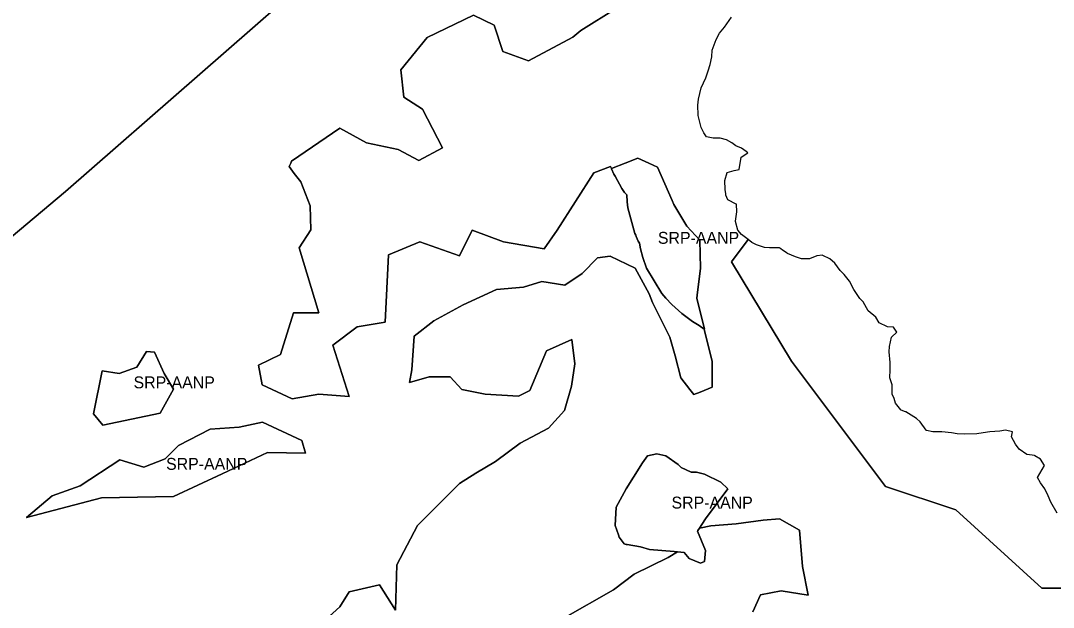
# Model space of a CAD drawing. Extents: x 598968 to 613553, y 4409678 to 4430833.
# Drawn here: x 608198 to 609240, y 4420670 to 4421262 of the extents above; entities that cross this region are included whole.
import ezdxf

# ---------------------------------------------------------------- set-up
doc = ezdxf.new("R2010")
doc.units = 0
doc.layers.add('Sòl Rústic Protegit', color=7, linetype='Continuous')
doc.layers.add('Sòl Rústic Protegit - Alt Nivell de Protecció', color=7, linetype='Continuous')

msp = doc.modelspace()

# ---------------------------------------------------------------- linework, layer by layer
at = {"layer": 'Sòl Rústic Protegit'}
for points in [[(608649.4699, 4421444.6398), (608242.8497, 4421089.6404), (608118.1025, 4420984.8808)], [(608118.1025, 4420984.8808), (608242.8497, 4421089.6404), (608649.4699, 4421444.6398)], [(608505.6675, 4420657.7738), (608519.7313, 4420670.6654), (608529.1069, 4420685.901), (608559.5783, 4420692.9328), (608575.9859, 4420667.1496), (608577.1579, 4420712.8564), (608598.2533, 4420752.7036), (608622.0923, 4420776.6844), (608640.4443, 4420794.8944), (608656.8519, 4420805.4422), (608676.7755, 4420817.1618), (608701.8423, 4420835.6844), (608730.2173, 4420850.6844), (608746.4047, 4420868.6844), (608753.5297, 4420893.1844), (608756.8423, 4420915.6844), (608753.7173, 4420940.1844), (608728.4047, 4420928.6844), (608711.4673, 4420888.6844), (608700.0923, 4420883.1844), (608666.2277, 4420885.1364), (608642.7883, 4420889.8242), (608631.0685, 4420902.716), (608609.9731, 4420902.716), (608590.0495, 4420896.856), (608592.3937, 4420909.7478), (608594.7373, 4420943.7348), (608614.6609, 4420958.9706), (608644.2173, 4420975.1844), (608677.9475, 4420990.6138), (608704.9027, 4420992.9578), (608723.6543, 4420998.8176), (608746.6547, 4420995.1844), (608764.2797, 4421006.6844), (608779.9047, 4421022.6844), (608792.5923, 4421024.1844), (608817.8423, 4421012.1844), (608831.8423, 4420986.1844), (608835.2173, 4420977.6844), (608852.6547, 4420942.6844), (608858.2173, 4420923.6844), (608863.8423, 4420901.6844), (608872.9673, 4420889.6844), (608877.0297, 4420884.6844), (608883.4047, 4420887.1844), (608895.4047, 4420892.1844), (608895.4047, 4420918.1844), (608887.6547, 4420949.1844), (608887.3425, 4420950.5296), (608882.2423, 4420954.5102), (608875.5547, 4420958.5102), (608864.9921, 4420966.5102), (608854.6797, 4420975.5102), (608848.5547, 4420982.0102), (608844.8047, 4420986.5102), (608829.2423, 4421012.0102), (608825.4921, 4421023.0102), (608823.0547, 4421031.5102), (608822.2423, 4421037.5102), (608820.8047, 4421039.5102), (608818.7423, 4421044.0102), (608818.3671, 4421045.5102), (608817.3047, 4421047.0102), (608810.4297, 4421073.0102), (608809.6797, 4421079.0102), (608809.3047, 4421086.0102), (608806.9297, 4421088.5102), (608804.2421, 4421092.5102), (608797.6171, 4421105.0102), (608796.1797, 4421107.0102), (608793.7423, 4421112.5102), (608793.9765, 4421112.6034), (608792.9673, 4421114.6844), (608775.9673, 4421108.1844), (608738.8901, 4421050.3844), (608725.9985, 4421031.6328), (608684.9793, 4421038.6646), (608653.3361, 4421050.3844), (608640.4443, 4421024.601), (608600.5975, 4421038.6646), (608568.9541, 4421025.773), (608565.4381, 4420957.7986), (608537.3107, 4420953.1106), (608512.6993, 4420934.359), (608529.1069, 4420882.7924), (608498.6357, 4420885.1364), (608471.6803, 4420880.4484), (608441.2091, 4420894.5122), (608437.6931, 4420914.4356), (608459.9609, 4420924.9834), (608472.8523, 4420967.1744), (608498.6357, 4420967.1744), (608478.7173, 4421032.6844), (608490.4047, 4421050.6844), (608489.8423, 4421075.1844), (608480.3423, 4421099.1844), (608473.7173, 4421107.6844), (608468.4673, 4421114.6844), (608470.0923, 4421118.1844), (608470.9047, 4421120.1844), (608519.7313, 4421153.518), (608546.5297, 4421138.6844), (608578.5923, 4421131.6844), (608599.3423, 4421120.6844), (608623.2797, 4421133.6844), (608603.2173, 4421172.6844), (608584.4047, 4421184.6844), (608581.2173, 4421212.1844), (608607.9047, 4421244.6844), (608654.6547, 4421267.1844), (608675.3423, 4421257.1844), (608684.2797, 4421230.6844), (608710.0297, 4421221.1844), (608754.8423, 4421245.1844), (608762.9673, 4421251.6844), (608799.5297, 4421274.6844)], [(608936.6677, 4420665.6048), (608944.2579, 4420682.8094), (608965.0049, 4420686.8576), (608992.3299, 4420682.3034), (608986.7637, 4420711.1466), (608983.7275, 4420748.0862), (608963.4869, 4420759.2188), (608946.7881, 4420758.2066), (608919.7173, 4420754.1844), (608894.2173, 4420752.1844), (608882.6089, 4420750.1298), (608880.8675, 4420747.5102), (608880.5549, 4420747.0102), (608888.8051, 4420727.5102), (608887.7427, 4420716.5102), (608883.6799, 4420714.5102), (608872.3677, 4420719.5102), (608867.2425, 4420725.5102), (608860.6355, 4420726.1548), (608850.9577, 4420720.4474), (608816.6293, 4420703.607), (608795.9027, 4420687.7382), (608745.0577, 4420658.9152)]]:
    msp.add_lwpolyline(points, dxfattribs=at)
for points in [[(608342.5521, 4420905.9438), (608351.8285, 4420890.2836), (608338.2783, 4420866.0552), (608280.5823, 4420853.946), (608271.2659, 4420865.2836), (608279.8285, 4420908.7836), (608296.9651, 4420905.9438), (608314.7725, 4420912.3544), (608324.7449, 4420928.025), (608332.5799, 4420927.3126)], [(608481.4501, 4420838.2756), (608485.0115, 4420825.4542), (608446.5475, 4420826.1666), (608400.9605, 4420804.7976), (608351.8121, 4420782.0042), (608279.1577, 4420780.5796), (608203.6543, 4420760.6352), (608229.2969, 4420782.7164), (608257.7889, 4420792.6886), (608297.6775, 4420819.0436), (608321.8325, 4420811.466), (608343.3325, 4420819.966), (608356.7981, 4420833.2894), (608388.8513, 4420849.6724), (608418.0555, 4420851.8092), (608441.5201, 4420856.966)]]:
    msp.add_lwpolyline(points, close=True, dxfattribs=at)
at = {"layer": 'Sòl Rústic Protegit - Alt Nivell de Protecció'}
for points in [[(608799.5297, 4421274.6844), (608762.9673, 4421251.6844), (608754.8423, 4421245.1844), (608710.0297, 4421221.1844), (608684.2797, 4421230.6844), (608675.3423, 4421257.1844), (608654.6547, 4421267.1844), (608607.9047, 4421244.6844), (608581.2173, 4421212.1844), (608584.4047, 4421184.6844), (608603.2173, 4421172.6844), (608623.2797, 4421133.6844), (608599.3423, 4421120.6844), (608578.5923, 4421131.6844), (608546.5297, 4421138.6844), (608519.7313, 4421153.518), (608470.9047, 4421120.1844), (608470.0923, 4421118.1844), (608468.4673, 4421114.6844), (608473.7173, 4421107.6844), (608480.3423, 4421099.1844), (608489.8423, 4421075.1844), (608490.4047, 4421050.6844), (608478.7173, 4421032.6844), (608498.6357, 4420967.1744), (608472.8523, 4420967.1744), (608459.9609, 4420924.9834), (608437.6931, 4420914.4356), (608441.2091, 4420894.5122), (608471.6803, 4420880.4484), (608498.6357, 4420885.1364), (608529.1069, 4420882.7924), (608512.6993, 4420934.359), (608537.3107, 4420953.1106), (608565.4381, 4420957.7986), (608568.9541, 4421025.773), (608600.5975, 4421038.6646), (608640.4443, 4421024.601), (608653.3361, 4421050.3844), (608684.9793, 4421038.6646), (608725.9985, 4421031.6328), (608738.8901, 4421050.3844), (608775.9673, 4421108.1844), (608792.9673, 4421114.6844), (608793.9765, 4421112.6034), (608807.5549, 4421118.0102), (608820.4299, 4421123.0102), (608831.5549, 4421118.0102), (608840.4299, 4421114.0102), (608854.9923, 4421080.5102), (608856.6173, 4421076.5102), (608869.9299, 4421054.5102), (608883.0549, 4421040.5102), (608883.7423, 4421012.0102), (608880.3049, 4420985.0102), (608879.9299, 4420982.0102), (608887.6173, 4420950.5102), (608887.3675, 4420950.5102), (608887.3425, 4420950.5296), (608887.6547, 4420949.1844), (608895.4047, 4420918.1844), (608895.4047, 4420892.1844), (608883.4047, 4420887.1844), (608877.0297, 4420884.6844), (608872.9673, 4420889.6844), (608863.8423, 4420901.6844), (608858.2173, 4420923.6844), (608852.6547, 4420942.6844), (608835.2173, 4420977.6844), (608831.8423, 4420986.1844), (608817.8423, 4421012.1844), (608792.5923, 4421024.1844), (608779.9047, 4421022.6844), (608764.2797, 4421006.6844), (608746.6547, 4420995.1844), (608723.6543, 4420998.8176), (608704.9027, 4420992.9578), (608677.9475, 4420990.6138), (608644.2173, 4420975.1844), (608614.6609, 4420958.9706), (608594.7373, 4420943.7348), (608592.3937, 4420909.7478), (608590.0495, 4420896.856), (608609.9731, 4420902.716), (608631.0685, 4420902.716), (608642.7883, 4420889.8242), (608666.2277, 4420885.1364), (608700.0923, 4420883.1844), (608711.4673, 4420888.6844), (608728.4047, 4420928.6844), (608753.7173, 4420940.1844), (608756.8423, 4420915.6844), (608753.5297, 4420893.1844), (608746.4047, 4420868.6844), (608730.2173, 4420850.6844), (608701.8423, 4420835.6844), (608676.7755, 4420817.1618), (608656.8519, 4420805.4422), (608640.4443, 4420794.8944), (608622.0923, 4420776.6844), (608598.2533, 4420752.7036), (608577.1579, 4420712.8564), (608575.9859, 4420667.1496), (608559.5783, 4420692.9328), (608529.1069, 4420685.901), (608519.7313, 4420670.6654), (608505.6675, 4420657.7738)], [(609267.4301, 4420689.5102), (609227.9927, 4420689.5102), (609141.2427, 4420768.5102), (609070.2427, 4420792.0102), (608975.5551, 4420918.5102), (608914.9927, 4421018.5102), (608931.8499, 4421040.9864), (608931.8291, 4421041.0022), (608925.0299, 4421046.1516), (608921.2799, 4421050.6514), (608918.8425, 4421059.1512), (608918.8811, 4421059.4082), (608920.3423, 4421069.1512), (608920.1549, 4421076.651), (608919.7851, 4421076.8412), (608911.4049, 4421081.1508), (608909.3425, 4421085.6506), (608909.1571, 4421087.1336), (608908.5925, 4421091.6506), (608908.2175, 4421100.6504), (608910.5925, 4421108.6502), (608917.6549, 4421110.6502), (608922.7173, 4421111.6504), (608924.7173, 4421124.1502), (608931.3421, 4421128.6502), (608929.6507, 4421129.8326), (608924.9047, 4421133.15), (608919.2173, 4421135.6498), (608915.3423, 4421138.6498), (608909.9675, 4421141.6496), (608903.5925, 4421143.1494), (608896.5925, 4421143.1494), (608889.5927, 4421144.6492), (608886.9053, 4421148.649), (608884.4053, 4421154.149), (608881.2803, 4421166.1486), (608881.2733, 4421166.5288), (608881.0927, 4421176.6484), (608881.5301, 4421182.6484), (608884.3427, 4421194.1482), (608888.9675, 4421204.148), (608891.5301, 4421211.148), (608893.5301, 4421217.6478), (608895.0299, 4421225.1478), (608895.4675, 4421232.1476), (608899.6549, 4421242.6474), (608902.7173, 4421249.1474), (608907.8423, 4421255.1474), (608914.9673, 4421265.1474)], [(609243.5893, 4420765.1618), (609237.1517, 4420776.1616), (609234.6519, 4420782.6614), (609231.0893, 4420789.6612), (609226.8393, 4420795.661), (609223.8395, 4420801.1608), (609230.7769, 4420813.1608), (609226.6519, 4420819.6606), (609221.1235, 4420823.0256), (609220.9019, 4420823.1604), (609213.3101, 4420824.1398), (609213.1519, 4420824.1602), (609205.4021, 4420829.66), (609201.5897, 4420834.6598), (609197.5271, 4420842.1596), (609198.5739, 4420847.0852), (609198.5897, 4420847.1596), (609191.4647, 4420848.6594), (609185.7773, 4420847.6594), (609175.6523, 4420847.1592), (609169.0899, 4420846.1592), (609162.5275, 4420845.159), (609150.2777, 4420844.6588), (609142.6527, 4420845.1588), (609136.9027, 4420846.1586), (609127.4029, 4420847.1586), (609118.0905, 4420847.1584), (609111.8093, 4420848.594), (609111.5281, 4420848.6582), (609105.4031, 4420857.158), (609101.7781, 4420860.6578), (609090.7427, 4420867.1418), (609090.7157, 4420867.1576), (609086.2999, 4420869.0168), (609085.9659, 4420869.1574), (609080.5909, 4420876.1572), (609079.0283, 4420880.6572), (609076.9659, 4420885.157), (609077.2159, 4420894.6568), (609074.7785, 4420901.6566), (609075.0909, 4420909.6566), (609075.1533, 4420917.1564), (609074.1533, 4420927.6562), (609074.2783, 4420933.156), (609076.4033, 4420942.656), (609081.8407, 4420947.6558), (609078.4889, 4420952.5314), (609078.4033, 4420952.6558), (609072.4495, 4420953.1518), (609072.4033, 4420953.1556), (609064.0909, 4420957.1554), (609060.4659, 4420962.6552), (609052.9661, 4420969.155), (609047.8411, 4420978.1548), (609044.3411, 4420981.6546), (609038.4661, 4420990.6544), (609034.1537, 4420999.1542), (609028.5287, 4421005.654), (609024.6539, 4421009.6538), (609019.3413, 4421017.1536), (609014.2165, 4421021.6534), (609007.1487, 4421025.0076), (609006.8415, 4421025.1532), (609001.0915, 4421024.6532), (608993.7167, 4421021.6532), (608985.4667, 4421021.653), (608979.6345, 4421023.6174), (608979.5293, 4421023.6528), (608971.4561, 4421027.0016), (608971.4229, 4421027.0154), (608971.0919, 4421027.1526), (608966.5849, 4421030.4304), (608964.7705, 4421031.75), (608963.7251, 4421032.5102), (608963.5295, 4421032.6524), (608953.1545, 4421032.6524), (608948.3421, 4421033.1522), (608940.2739, 4421035.597), (608940.0923, 4421035.652), (608935.5923, 4421038.152), (608931.8809, 4421040.963), (608931.9207, 4421041.0102), (608931.8677, 4421041.0102), (608931.8499, 4421040.9864), (608914.9927, 4421018.5102), (608975.5551, 4420918.5102), (609070.2427, 4420792.0102), (609141.2427, 4420768.5102), (609227.9927, 4420689.5102), (609267.4301, 4420689.5102)], [(608745.0577, 4420658.9152), (608795.9027, 4420687.7382), (608816.6293, 4420703.607), (608850.9577, 4420720.4474), (608860.6355, 4420726.1548), (608856.9927, 4420726.5102), (608832.3677, 4420728.5102), (608823.1177, 4420731.0102), (608809.6801, 4420733.5102), (608808.7427, 4420733.5102), (608806.6801, 4420734.0102), (608801.5549, 4420741.0102), (608800.7937, 4420743.1654), (608800.7837, 4420743.194), (608797.4927, 4420752.5102), (608798.4927, 4420771.0102), (608808.7427, 4420789.5102), (608815.9301, 4420801.5102), (608825.1801, 4420816.0102), (608830.3051, 4420823.0102), (608839.5551, 4420825.0102), (608848.7425, 4420823.0102), (608861.1177, 4420814.0102), (608864.1801, 4420811.0102), (608874.4301, 4420806.5102), (608879.5551, 4420806.5102), (608887.7427, 4420804.5102), (608904.1801, 4420796.5102), (608911.3677, 4420789.5102), (608888.8051, 4420759.5102), (608888.1799, 4420758.5102), (608882.6089, 4420750.1298), (608894.2173, 4420752.1844), (608919.7173, 4420754.1844), (608946.7881, 4420758.2066), (608963.4869, 4420759.2188), (608983.7275, 4420748.0862), (608986.7637, 4420711.1466), (608992.3299, 4420682.3034), (608965.0049, 4420686.8576), (608944.2579, 4420682.8094), (608936.6677, 4420665.6048)]]:
    msp.add_lwpolyline(points, dxfattribs=at)
for points in [[(608887.3425, 4420950.5296), (608887.3675, 4420950.5102), (608887.6173, 4420950.5102), (608879.9299, 4420982.0102), (608880.3049, 4420985.0102), (608883.7423, 4421012.0102), (608883.0549, 4421040.5102), (608869.9299, 4421054.5102), (608856.6173, 4421076.5102), (608854.9923, 4421080.5102), (608840.4299, 4421114.0102), (608831.5549, 4421118.0102), (608820.4299, 4421123.0102), (608807.5549, 4421118.0102), (608793.9765, 4421112.6034), (608793.7423, 4421112.5102), (608796.1797, 4421107.0102), (608797.6171, 4421105.0102), (608804.2421, 4421092.5102), (608806.9297, 4421088.5102), (608809.3047, 4421086.0102), (608809.6797, 4421079.0102), (608810.4297, 4421073.0102), (608817.3047, 4421047.0102), (608818.3671, 4421045.5102), (608818.7423, 4421044.0102), (608820.8047, 4421039.5102), (608822.2423, 4421037.5102), (608823.0547, 4421031.5102), (608825.4921, 4421023.0102), (608829.2423, 4421012.0102), (608844.8047, 4420986.5102), (608848.5547, 4420982.0102), (608854.6797, 4420975.5102), (608864.9921, 4420966.5102), (608875.5547, 4420958.5102), (608882.2423, 4420954.5102)], [(608342.5521, 4420905.9438), (608332.5799, 4420927.3126), (608324.7449, 4420928.025), (608314.7725, 4420912.3544), (608296.9651, 4420905.9438), (608279.8285, 4420908.7836), (608271.2659, 4420865.2836), (608280.5823, 4420853.946), (608338.2783, 4420866.0552), (608351.8285, 4420890.2836)], [(608481.4501, 4420838.2756), (608441.5201, 4420856.966), (608418.0555, 4420851.8092), (608388.8513, 4420849.6724), (608356.7981, 4420833.2894), (608343.3325, 4420819.966), (608321.8325, 4420811.466), (608297.6775, 4420819.0436), (608257.7889, 4420792.6886), (608229.2969, 4420782.7164), (608203.6543, 4420760.6352), (608279.1577, 4420780.5796), (608351.8121, 4420782.0042), (608400.9605, 4420804.7976), (608446.5475, 4420826.1666), (608485.0115, 4420825.4542)], [(608882.6089, 4420750.1298), (608888.1799, 4420758.5102), (608888.8051, 4420759.5102), (608911.3677, 4420789.5102), (608904.1801, 4420796.5102), (608887.7427, 4420804.5102), (608879.5551, 4420806.5102), (608874.4301, 4420806.5102), (608864.1801, 4420811.0102), (608861.1177, 4420814.0102), (608848.7425, 4420823.0102), (608839.5551, 4420825.0102), (608830.3051, 4420823.0102), (608825.1801, 4420816.0102), (608815.9301, 4420801.5102), (608808.7427, 4420789.5102), (608798.4927, 4420771.0102), (608797.4927, 4420752.5102), (608800.7837, 4420743.194), (608800.7937, 4420743.1654), (608801.5549, 4420741.0102), (608806.6801, 4420734.0102), (608808.7427, 4420733.5102), (608809.6801, 4420733.5102), (608823.1177, 4420731.0102), (608832.3677, 4420728.5102), (608856.9927, 4420726.5102), (608860.6355, 4420726.1548), (608867.2425, 4420725.5102), (608872.3677, 4420719.5102), (608883.6799, 4420714.5102), (608887.7427, 4420716.5102), (608888.8051, 4420727.5102), (608880.5549, 4420747.0102), (608880.8675, 4420747.5102)]]:
    msp.add_lwpolyline(points, close=True, dxfattribs=at)

# ---------------------------------------------------------------- texts
for p in [(608840.6798, 4421036.7602), (608311.5472, 4420890.9855), (608344.3329, 4420808.8006), (608854.4302, 4420769.7602)]:
    msp.add_text('SRP-AANP', height=12, dxfattribs=at).set_placement(p)

doc.saveas('drawing.dxf')
